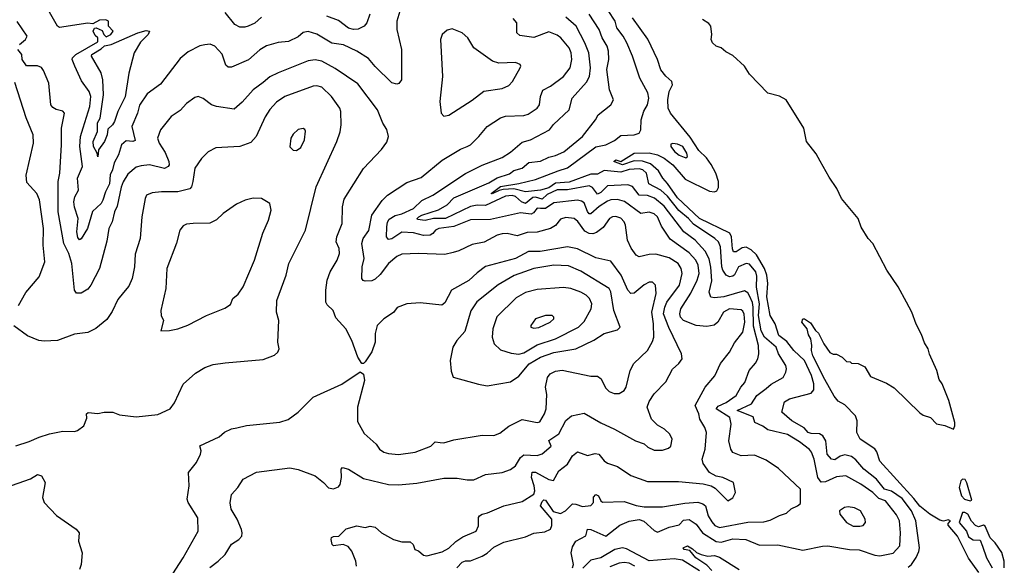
# Model space of a CAD drawing. Extents: x 1246230 to 1426786, y 660032 to 763141.
# Tile 562 of 566: x 1380958 to 1386850, y 727530 to 730794. Entities that reach past the tile are written whole.
import ezdxf

# ---------------------------------------------------------------- set-up
doc = ezdxf.new("R2010")
doc.units = 0

msp = doc.modelspace()

# ---------------------------------------------------------------- linework, layer by layer
at = {"layer": '0CON10XD'}
for points in [[(1383232.9, 730845), (1383214.5, 730785), (1383215.5, 730735), (1383242.2, 730615), (1383242, 730435), (1383226.9, 730413.1), (1383215, 730408), (1383185, 730415.8), (1383084.4, 730514.4), (1383045, 730562.7), (1382975, 730605.3), (1382895, 730642.7), (1382825, 730653.3), (1382735, 730707.7), (1382685, 730723.6), (1382655, 730716.5), (1382625, 730692.2), (1382566, 730664), (1382505, 730657.3), (1382435, 730637.8), (1382395, 730613.3), (1382326.2, 730553.8), (1382225, 730509.4), (1382205, 730510.8), (1382191.8, 730521.8), (1382168.5, 730588.5), (1382125, 730636), (1382097.7, 730647.7), (1382065, 730643.1), (1382035, 730636.7), (1381965, 730601.9), (1381917.4, 730562.6), (1381801.1, 730408.9), (1381720.2, 730349.8), (1381675, 730282), (1381662.8, 730235), (1381628.3, 730155), (1381648.9, 730071.1), (1381635, 730066.1), (1381595, 730069.4), (1381567.7, 730045), (1381548.3, 729985), (1381522.9, 729937.1), (1381513.4, 729895), (1381498.8, 729865), (1381495, 729812.9), (1381470.5, 729765), (1381455.9, 729714.1), (1381445, 729694.7), (1381393.2, 729646.8), (1381362.8, 729545), (1381325, 729483.8), (1381315, 729476.7), (1381305, 729490), (1381299.7, 729525), (1381306.7, 729605), (1381285, 729673.3), (1381282.2, 729705), (1381287.6, 729735), (1381309.5, 729775), (1381304.3, 729845), (1381333.1, 729915), (1381317, 730035), (1381322.5, 730095), (1381336.7, 730146.7), (1381378.3, 730275), (1381383.7, 730333.7), (1381373.7, 730363.7), (1381327.6, 730427.6), (1381287.3, 730515), (1381272.5, 730555), (1381274.5, 730565), (1381294.4, 730585.6), (1381425, 730660.6), (1381426.2, 730685), (1381409.2, 730699.2), (1381396.5, 730725), (1381405, 730744), (1381415.6, 730745.6), (1381450.3, 730730.3), (1381461.7, 730705), (1381475, 730692), (1381502.5, 730705), (1381516.2, 730725), (1381490, 730755), (1381490, 730785), (1381472.5, 730792.5), (1381435, 730791.1), (1381395, 730768.6), (1381365, 730772.9), (1381195, 730746.5), (1381183.1, 730755), (1381087.8, 730925)], [(1382405, 730810), (1382365, 730773.8), (1382325, 730754.6), (1382305, 730748.5), (1382275, 730750), (1382245, 730764.5), (1382187.9, 730837.9)], [(1383052.3, 730827.7), (1383035.7, 730775), (1383020, 730755), (1382983.1, 730736.9), (1382955, 730734.6), (1382925, 730743.4), (1382865, 730789.1), (1382795, 730815.3)], [(1384265.4, 727515), (1384270.9, 727535), (1384258, 727605), (1384265, 727641.2), (1384285.6, 727675), (1384345, 727706.5), (1384355, 727745.6), (1384375, 727744.3), (1384465, 727703.4), (1384549.3, 727770.7), (1384605, 727794.3), (1384665, 727803.8), (1384693.6, 727793.6), (1384755, 727738.1), (1384775, 727728.1), (1384845, 727758.4), (1384905, 727771.8), (1384929.3, 727800.7), (1384965, 727803.5), (1385006.2, 727775), (1385044.3, 727725), (1385125, 727672.9), (1385155, 727668.7), (1385225, 727687.4), (1385304.1, 727684.1), (1385385, 727649.3), (1385495, 727651.8), (1385645, 727619.6), (1385762.5, 727645), (1385794.1, 727645.9), (1385923.6, 727623.6), (1385982, 727622), (1386075, 727589.7), (1386105, 727585.9), (1386185, 727601.8), (1386225.3, 727645.3), (1386229.7, 727725), (1386223.2, 727795), (1386205, 727831.5), (1386138.5, 727915), (1386099.7, 727929.7), (1386064, 727965), (1385991.2, 728015), (1385901.2, 728065), (1385845, 728059.1), (1385780.7, 728029.3), (1385755, 728026.6), (1385734.4, 728055), (1385711.6, 728165), (1385696.9, 728206.9), (1385685, 728222.5), (1385625, 728268.5), (1385552.3, 728312.3), (1385435, 728340.9), (1385405, 728362.7), (1385356.2, 728385), (1385347.8, 728417.7), (1385252.2, 728455), (1385337.5, 728495), (1385368.5, 728545), (1385425, 728587.9), (1385455, 728613.2), (1385526.6, 728653.4), (1385543.3, 728685), (1385545.6, 728705), (1385541.8, 728725), (1385498.2, 728795), (1385483.9, 728835), (1385415.2, 728895), (1385395, 728932.9), (1385379.6, 729025), (1385385.8, 729095), (1385367.2, 729192.8), (1385368.8, 729258.8), (1385363.3, 729285), (1385325, 729331.5), (1385305, 729335.4), (1385258.9, 729315), (1385235, 729267.1), (1385225, 729259.5), (1385205, 729256.4), (1385185, 729266.4), (1385165, 729294.6), (1385158.9, 729315), (1385151, 729435), (1385139.1, 729465), (1385117.9, 729485), (1384990.1, 729570.1), (1384959.4, 729605), (1384903.1, 729653.1), (1384835, 729737.8), (1384794.3, 729774.3), (1384722.7, 729812.7), (1384708.6, 729875), (1384687.7, 729895), (1384665, 729901.6), (1384605, 729897.8), (1384555, 729881.8), (1384455, 729891.1), (1384415, 729869.7), (1384375, 729870.2), (1384245, 729821.8), (1384164.8, 729815.2), (1384125, 729787.9), (1384075, 729773.7), (1383985, 729764.9), (1383915, 729781.1), (1383851.9, 729778.1), (1383827.2, 729772.8), (1383785, 729751.5), (1383780, 729755), (1383835, 729795.8), (1383945, 729813.8), (1384045, 729838.5), (1384180.7, 729889.3), (1384235, 729907.1), (1384405, 730032.6), (1384465.5, 730044.5), (1384518.2, 730071.8), (1384555, 730101.2), (1384635.3, 730104.7), (1384664.4, 730115.6), (1384674.2, 730135), (1384676.5, 730195), (1384692.9, 730247.1), (1384713.8, 730285), (1384722.8, 730325), (1384717.2, 730357.2), (1384668.4, 730445), (1384624.7, 730575), (1384590.3, 730655), (1384569.2, 730695), (1384530.6, 730745), (1384521.1, 730785), (1384479.1, 730849.1)], [(1380955.8, 730645), (1380991.9, 730675), (1381003.1, 730695), (1380943.1, 730783.1)], [(1382972.3, 727525), (1382968.7, 727555), (1382944.8, 727615), (1382923.2, 727643.2), (1382893.8, 727653.8), (1382835, 727646.1), (1382827.4, 727655), (1382821.7, 727685), (1382824.1, 727695.9), (1382835, 727703), (1382866.7, 727705), (1382911.5, 727748.5), (1382975, 727766.5), (1383025, 727756), (1383055, 727764), (1383085, 727757.5), (1383123.3, 727725), (1383195, 727684), (1383245, 727670), (1383295, 727670), (1383312.5, 727655), (1383322.5, 727625), (1383345, 727616), (1383375, 727590), (1383395, 727586), (1383485, 727610), (1383525, 727631.5), (1383568, 727672), (1383609.5, 727700.5), (1383690, 727735), (1383704.2, 727765), (1383703.8, 727815), (1383710, 727825), (1383724.4, 727835.6), (1383756.9, 727843.1), (1383855, 727885.5), (1383965, 727912.3), (1384034.7, 727955.3), (1384040.2, 727975), (1384037.4, 728005), (1384019.9, 728055), (1384025, 728086.7), (1384045, 728087.7), (1384125, 728043.6), (1384152.1, 728037.9), (1384184.3, 728095), (1384235.9, 728134.1), (1384265.6, 728184.4), (1384295, 728209.6), (1384355, 728187.3), (1384401.7, 728198.3), (1384424, 728194), (1384455, 728155.4), (1384475, 728140.9), (1384535, 728120), (1384615, 728067.9), (1384715, 728030.8), (1384899.4, 728030.6), (1385047.3, 728017.3), (1385095, 728005.6), (1385120.6, 727990.6), (1385195, 727916.2), (1385225, 727933.3), (1385240.8, 727965), (1385228.8, 728025), (1385165, 728054.4), (1385125, 728063.1), (1385085.4, 728085.4), (1385048.3, 728138.3), (1385041.4, 728165), (1385059.1, 728225), (1385067.1, 728325), (1385057.3, 728355), (1385027.7, 728405), (1385022.4, 728435), (1385000.4, 728485), (1385060.4, 728595), (1385117.3, 728662.7), (1385152.1, 728737.9), (1385204.5, 728805), (1385235, 728860.6), (1385285.7, 728924.3), (1385298.1, 728985), (1385292.9, 729032.9), (1385285, 729051.1), (1385275, 729058), (1385205, 729064.3), (1385170.4, 729045), (1385136.4, 728985), (1385112.9, 728967.1), (1385070.7, 728959.3), (1385005.3, 728964.7), (1384930.9, 728995), (1384912.7, 729015), (1384907.3, 729035), (1384914, 729065), (1384975, 729158.8), (1385012.5, 729235), (1385023.6, 729276.4), (1385018.5, 729325), (1385003.1, 729355), (1384965, 729399.2), (1384851.2, 729481.2), (1384799.4, 729559.4), (1384774.4, 729614.4), (1384755, 729633.4), (1384725, 729642.8), (1384675, 729635.3), (1384576.1, 729706.1), (1384535, 729718.4), (1384495, 729715.6), (1384475, 729708.1), (1384425, 729676), (1384375, 729632.4), (1384365, 729633.3), (1384355.6, 729645.6), (1384335, 729698.7), (1384319.2, 729709.2), (1384295, 729713.9), (1384155, 729698.6), (1384105, 729664.8), (1384074.8, 729664.8), (1384053.6, 729666.4), (1384032.2, 729637.8), (1384018.7, 729631.3), (1383955, 729638.3), (1383775, 729598.5), (1383655, 729596.4), (1383555, 729556.2), (1383465, 729544.6), (1383445.3, 729534.7), (1383430.4, 729515), (1383413.8, 729505), (1383375, 729503.6), (1383315, 729519.3), (1383245, 729523.1), (1383185, 729483.9), (1383165, 729478.7), (1383153.6, 729495), (1383154.3, 729555), (1383157.9, 729582.1), (1383169.7, 729600.3), (1383205, 729622.4), (1383245, 729632.4), (1383315, 729665.3), (1383365, 729712.4), (1383429.4, 729745), (1383625, 729874.7), (1383725, 729924.6), (1383845, 729969.2), (1383895, 730002.1), (1383965, 730060.8), (1384015.4, 730074.6), (1384128.2, 730135), (1384152.8, 730167.2), (1384246.5, 730255), (1384263.8, 730325), (1384349.4, 730420.6), (1384366.8, 730453.2), (1384374.2, 730505), (1384364.3, 730595), (1384340.5, 730655), (1384288, 730755), (1384225, 730809.6)], [(1384921.7, 729275), (1384915.8, 729305), (1384898.4, 729335), (1384845, 729369.5), (1384765, 729390.5), (1384725, 729389.4), (1384665, 729375.7), (1384647.5, 729385), (1384617.6, 729427.6), (1384594.6, 729475), (1384582.5, 729565), (1384575, 729584), (1384555, 729606.2), (1384525, 729617.1), (1384505, 729615.5), (1384487.5, 729605), (1384449.7, 729550.3), (1384409.4, 729520.6), (1384387.4, 729512.6), (1384365, 729514.8), (1384339.3, 729529.3), (1384297.1, 729587.1), (1384275.2, 729605.2), (1384225, 729610), (1384195, 729600.4), (1384165, 729563.3), (1384135, 729545.4), (1384055, 729522.8), (1383995, 729520.9), (1383935, 729501.8), (1383875, 729514.6), (1383845, 729512.9), (1383815, 729504.5), (1383737, 729463), (1383665, 729449.6), (1383585, 729410.9), (1383551.4, 729401.4), (1383501.3, 729388.7), (1383344.6, 729395.4), (1383245, 729390.8), (1383215, 729376.9), (1383165, 729334.5), (1383115, 729269.4), (1383085, 729242.2), (1383065, 729232.5), (1383025, 729229.2), (1383013.2, 729233.2), (1383006, 729245), (1383006.2, 729315), (1383019.7, 729365), (1383006, 729455), (1383013.8, 729485), (1383047.6, 729532.4), (1383065.8, 729625), (1383127.5, 729712.5), (1383158.1, 729745), (1383275, 729820.9), (1383359.8, 729850.2), (1383486.6, 729953.4), (1383595, 730018.8), (1383635.3, 730034.7), (1383655, 730045.8), (1383704.5, 730095.5), (1383754.4, 730155), (1383835, 730207.8), (1383865, 730216.2), (1383975, 730220), (1384000.5, 730229.5), (1384055, 730264.5), (1384067.8, 730285), (1384074.6, 730334.6), (1384088.1, 730371.9), (1384135, 730397.1), (1384212.7, 730455), (1384251.1, 730505), (1384261.3, 730555), (1384258.4, 730595), (1384245.6, 730625.6), (1384196.3, 730686.3), (1384175, 730701.8), (1384125, 730721.6), (1384035, 730688.1), (1383950, 730700), (1383933.1, 730715), (1383932.2, 730775), (1383911.2, 730801.2)], [(1383573.1, 727515), (1383605, 727548.1), (1383625, 727557.5), (1383655, 727557.5), (1383725, 727584.6), (1383755, 727601.5), (1383795, 727638.8), (1383855, 727667.7), (1383985, 727700.4), (1384035, 727722), (1384099.5, 727730.5), (1384133.4, 727746.6), (1384142.5, 727767.5), (1384142.8, 727805), (1384073.6, 727886.4), (1384085, 727910.7), (1384095, 727920.8), (1384105, 727919.1), (1384151, 727851), (1384195, 727840.3), (1384223.3, 727855), (1384266.6, 727896.6), (1384285, 727896.4), (1384325, 727881.8), (1384375, 727888.4), (1384391.4, 727905), (1384391.8, 727938.2), (1384405, 727953), (1384421.6, 727945), (1384435, 727915.6), (1384445, 727907.8), (1384575, 727910.9), (1384647.7, 727887.7), (1384695, 727880.4), (1384805, 727878.8), (1384937.5, 727902.5), (1385015, 727908.1), (1385045, 727897.7), (1385060.9, 727885), (1385078, 727825), (1385099.2, 727789.2), (1385117.1, 727767.1), (1385145, 727756.4), (1385315, 727787.1), (1385410.3, 727789.7), (1385449.3, 727800.7), (1385505, 727828.2), (1385547.3, 727842.7), (1385575, 727867.5), (1385613.3, 727885), (1385630.5, 727899.5), (1385630, 727985), (1385498.1, 728108.1), (1385425, 728157.8), (1385355, 728189.5), (1385275, 728185.4), (1385225, 728205.6), (1385214.1, 728224.1), (1385201.1, 728275), (1385214.6, 728374.6), (1385207.1, 728415), (1385126.4, 728465), (1385137.7, 728482.3), (1385185, 728503.8), (1385244.6, 728545.4), (1385273.6, 728596.4), (1385296.6, 728623.4), (1385324, 728696), (1385361.5, 728738.5), (1385375, 728766), (1385381.6, 728795), (1385378.9, 728845), (1385349.5, 728959.5), (1385346.5, 729073.5), (1385342.5, 729102.5), (1385325, 729141.8), (1385315, 729158.9), (1385295, 729171.3), (1385172, 729135), (1385115, 729129.1), (1385094.7, 729134.7), (1385084.6, 729164.6), (1385099, 729231), (1385093.9, 729313.9), (1385083.5, 729363.5), (1385059.8, 729409.8), (1385000.3, 729475), (1384931.9, 729525), (1384815, 729679), (1384756.5, 729726.5), (1384715, 729741.8), (1384665, 729744.3), (1384625, 729796.2), (1384596.3, 729806.4), (1384475, 729799.7), (1384435, 729760.2), (1384415, 729749.6), (1384385, 729790), (1384365, 729799.1), (1384235.4, 729775.4), (1384175, 729776.8), (1384115, 729747.7), (1384085, 729720), (1384045, 729732.3), (1384029.3, 729730.7), (1383985, 729693.8), (1383961.2, 729705), (1383925, 729736.5), (1383905, 729741.6), (1383865, 729738.1), (1383745, 729682.2), (1383695, 729685.3), (1383655, 729677.2), (1383505, 729605.1), (1383435, 729603.8), (1383385, 729592.1), (1383338.3, 729598.3), (1383337.1, 729605), (1383346.6, 729615), (1383364.1, 729625), (1383463.1, 729656.9), (1383515, 729686.2), (1383555, 729727.8), (1383765, 729817.7), (1383815, 729848.1), (1383888.1, 729871.9), (1383915, 729890.8), (1383965, 729905.9), (1384005, 729939.5), (1384075, 729947.1), (1384125, 729971.8), (1384165, 729980.9), (1384215, 730002.5), (1384325.5, 730095), (1384404.4, 730195), (1384419.2, 730225), (1384496.1, 730283.9), (1384512.2, 730315), (1384488, 730375), (1384470.8, 730495), (1384484, 730555), (1384481.9, 730605), (1384474.1, 730635), (1384442.9, 730685), (1384425.3, 730735), (1384365, 730826.5)], [(1386275, 727518.2), (1386295.5, 727535), (1386323.2, 727576.8), (1386338.6, 727611.4), (1386341.6, 727635), (1386320.2, 727795), (1386295, 727854.7), (1386238.7, 727928.7), (1386175, 727972.7), (1386133.3, 727985), (1386085, 728046), (1386009.7, 728105), (1385961.2, 728161.2), (1385935, 728180.8), (1385895, 728190.3), (1385867.9, 728182.1), (1385835, 728160.3), (1385815.7, 728165), (1385790.9, 728195), (1385782.5, 728275), (1385764.5, 728304.5), (1385745, 728316.8), (1385695, 728318.3), (1385675.4, 728325), (1385653.2, 728353.2), (1385577.5, 728395), (1385518, 728445), (1385535, 728508.2), (1385565, 728526.4), (1385695, 728559.6), (1385710, 728580), (1385711.1, 728615), (1385696.2, 728665), (1385654.6, 728755), (1385589.8, 728815), (1385548.3, 728868.3), (1385501.6, 728905), (1385479.2, 728975), (1385447.9, 729025), (1385428.8, 729135), (1385434.8, 729215), (1385429.4, 729265), (1385414.4, 729305), (1385366.7, 729386.7), (1385335, 729417.8), (1385305, 729432.8), (1385280.7, 729429.3), (1385245, 729404.7), (1385230, 729405), (1385223.4, 729423.4), (1385218.1, 729495), (1385206.6, 729516.6), (1385025, 729604), (1384895, 729728.8), (1384833.6, 729813.6), (1384806, 729845), (1384780.1, 729890.1), (1384732.6, 729932.6), (1384685, 729947.9), (1384635, 729949.3), (1384565, 729925.4), (1384512.9, 729945), (1384525, 729955.3), (1384555, 729946.4), (1384635, 729995.2), (1384725, 729996.8), (1384774.6, 729985.4), (1384815, 729965.2), (1384865.4, 729925), (1384940.8, 729840.8), (1385085, 729768), (1385115, 729764.8), (1385129.1, 729770.9), (1385139.1, 729790.9), (1385139.3, 729825), (1385123.3, 729875), (1385096.7, 729926.7), (1385067.4, 729967.4), (1385021.6, 730011.6), (1384970.9, 730090.9), (1384852.2, 730235), (1384837.7, 730265), (1384836.5, 730315), (1384844.1, 730365), (1384863.6, 730405), (1384861.1, 730425), (1384825, 730455.6), (1384794.7, 730494.8), (1384774.5, 730555), (1384717.4, 730677.4), (1384625, 730805.6)], [(1386697, 727487), (1386635, 727572.5), (1386570, 727705), (1386515, 727770), (1386515, 727780), (1386527.5, 727795), (1386515, 727802.5), (1386485.6, 727794.4), (1386465, 727799.3), (1386405, 727835.2), (1386344.3, 727884.3), (1386309.5, 727929.5), (1386105, 728152), (1386087.7, 728207.7), (1386075.9, 728225.9), (1385986.7, 728285), (1385966.7, 728325), (1385970, 728395), (1385960, 728425), (1385895, 728490.8), (1385855, 728512), (1385831.7, 728541.7), (1385775, 728640.8), (1385705, 728783.3), (1385696.7, 728815), (1385698.8, 728845), (1385692, 728885), (1385678.9, 728908.9), (1385670, 728945), (1385637.5, 728985), (1385645, 729003.8), (1385655, 729004), (1385690, 728980), (1385720, 728935), (1385738.8, 728918.8), (1385769.2, 728855), (1385805, 728803.3), (1385825, 728793.3), (1385845, 728792.5), (1385880, 728775), (1385905, 728750), (1385927, 728747), (1385935, 728740), (1385975, 728737.5), (1386015, 728717.5), (1386050, 728660), (1386145, 728618.8), (1386191.7, 728591.7), (1386345, 728442.5), (1386365, 728428), (1386408.8, 728415), (1386445, 728376.2), (1386494.2, 728365.8), (1386545, 728343.3), (1386554.1, 728365), (1386554.3, 728385), (1386517.9, 728515), (1386477.5, 728615), (1386460.7, 728640.7), (1386446.7, 728695), (1386402.2, 728792.2), (1386393.5, 728825), (1386371.7, 728861.7), (1386355, 728910.4), (1386321.7, 728971.7), (1386296, 729045), (1386265, 729103.5), (1386215, 729196), (1386147.2, 729295), (1386062.4, 729455), (1386035.8, 729485), (1385993.4, 729553.4), (1385974.7, 729605), (1385875, 729723.3), (1385847.2, 729785), (1385801.9, 729851.9), (1385748.3, 729948.3), (1385725, 729991.5), (1385666.9, 730065), (1385649.8, 730145), (1385545, 730315.3), (1385505, 730337.3), (1385435, 730354.2), (1385325, 730468.1), (1385295, 730516.5), (1385225, 730580.4), (1385182.5, 730602.5), (1385156.1, 730626.1), (1385125, 730635.5), (1385104.4, 730655), (1385095.7, 730675), (1385098.9, 730705), (1385093.2, 730755), (1385081.3, 730771.4), (1385044.2, 730795)], [(1381425, 729974), (1381421.2, 729995), (1381400, 730035), (1381397, 730065), (1381424.1, 730125.9), (1381423.9, 730176.1), (1381440, 730205), (1381458.9, 730345), (1381454.8, 730434.8), (1381445.2, 730475.2), (1381387.9, 730575), (1381388.4, 730585), (1381445, 730619), (1381465, 730638.4), (1381504.3, 730645.7), (1381665, 730715.2), (1381715, 730729.6), (1381733.8, 730725), (1381726.9, 730705), (1381681.3, 730658.7), (1381641.9, 730595), (1381611.2, 730475), (1381588.3, 730331.8), (1381545.3, 730245), (1381524.2, 730185), (1381513.3, 730165), (1381485, 730140), (1381480.3, 730105), (1381465.2, 730064.8), (1381429.4, 730015), (1381425, 729974)], [(1383495, 730217.5), (1383525, 730222.5), (1383665, 730312.5), (1383735, 730365.8), (1383845, 730382.2), (1383885, 730400.8), (1383907.5, 730425), (1383952.5, 730505), (1383957.5, 730515), (1383952.5, 730525), (1383925, 730537.5), (1383825, 730534.4), (1383786.4, 730546.4), (1383676, 730625), (1383639.4, 730685), (1383605, 730715.7), (1383545, 730740), (1383515, 730731.2), (1383486.2, 730705), (1383475.8, 730675), (1383488.1, 730455), (1383472, 730305), (1383480, 730235), (1383495, 730217.5)], [(1381851.4, 727445), (1381935.6, 727575), (1382025.6, 727735), (1382024.5, 727814.5), (1381966, 727905), (1381959.2, 727925), (1381972.5, 728005), (1381968, 728085), (1382016, 728145), (1382040.6, 728195), (1382043.3, 728215), (1382035.8, 728245), (1382150.7, 728299.3), (1382183.2, 728326.8), (1382225, 728345.8), (1382257.5, 728352.5), (1382315, 728366), (1382514.4, 728385.6), (1382565, 728402.5), (1382625, 728445.8), (1382714.4, 728535.6), (1382885, 728614.2), (1382995, 728686.7), (1383015, 728672.5), (1383022, 728635), (1382978.9, 728475), (1382980, 728390), (1383018.8, 728318.8), (1383091.9, 728255), (1383111.4, 728225), (1383137.6, 728207.6), (1383165, 728198.5), (1383225, 728192.2), (1383325, 728207.5), (1383417.2, 728242.8), (1383445, 728267.7), (1383473.9, 728263.9), (1383495, 728261.8), (1383555, 728279.6), (1383725, 728307.5), (1383795, 728307.1), (1383830.3, 728319.7), (1383885, 728361.9), (1383965, 728402.9), (1384055, 728383.3), (1384070.9, 728389.1), (1384099.2, 728435), (1384108.5, 728465), (1384111.7, 728551.7), (1384103.5, 728595), (1384116.8, 728653.2), (1384132, 728675), (1384165, 728691.5), (1384205, 728697.2), (1384375, 728661.5), (1384415, 728661.5), (1384438.2, 728645), (1384462.4, 728592.4), (1384485, 728569.4), (1384515, 728556.7), (1384545, 728557.8), (1384574.4, 728575), (1384587.9, 728595), (1384610.8, 728695), (1384632.8, 728737.2), (1384715.4, 728815), (1384745, 728869.4), (1384751.9, 728895), (1384751.6, 728975), (1384741.3, 729045), (1384766.8, 729155), (1384763.3, 729205), (1384745, 729224.4), (1384725, 729224.6), (1384695, 729207.3), (1384635, 729157.3), (1384615, 729155.5), (1384596.2, 729176.2), (1384556.5, 729266.5), (1384495, 729348.9), (1384405, 729368.7), (1384295, 729423.3), (1384235, 729434.7), (1384072.3, 729407.7), (1384003.5, 729406.5), (1383925, 729365.3), (1383745, 729318.2), (1383695, 729279.5), (1383645.8, 729234.2), (1383542.5, 729175), (1383500.9, 729099.1), (1383484.6, 729085.4), (1383355, 729100), (1383275, 729093.1), (1383217.6, 729072.4), (1383195, 729042), (1383136.7, 729005), (1383097.5, 728965), (1383084.3, 728915.7), (1383084.2, 728865), (1383065, 728807.5), (1383025, 728747.5), (1383015, 728737.5), (1383005, 728737.5), (1382980.8, 728775), (1382945.6, 728875), (1382910, 728945), (1382849.7, 729009.7), (1382834.2, 729055), (1382797.6, 729087.6), (1382788.9, 729105), (1382788.9, 729175), (1382797.5, 729235), (1382816.5, 729285), (1382858.5, 729355), (1382871.8, 729395), (1382868.9, 729425), (1382850.9, 729465), (1382854.6, 729495), (1382886.7, 729575), (1382888.9, 729675), (1382900.2, 729719.8), (1383015, 729903.8), (1383122.4, 730017.6), (1383155, 730061.2), (1383164.3, 730095), (1383155, 730136.7), (1383130.8, 730175), (1383098.1, 730255), (1382981.2, 730411.2), (1382845, 730502.1), (1382765, 730546.2), (1382725, 730553.9), (1382685, 730548), (1382505, 730476.9), (1382455, 730451.2), (1382415, 730418.5), (1382355.6, 730375), (1382289.2, 730300.8), (1382240.5, 730259.5), (1382135, 730274.3), (1382105, 730284.2), (1382055, 730322.5), (1382025, 730334.2), (1382005, 730328.6), (1381955, 730292.2), (1381918.6, 730251.4), (1381865, 730215.7), (1381801.1, 730135), (1381782.5, 730085), (1381792.7, 730055), (1381828.5, 729998.5), (1381849.2, 729945), (1381851.9, 729925), (1381847.1, 729915), (1381825, 729904.5), (1381735, 729926.4), (1381685, 729920), (1381655, 729912.2), (1381605, 729868.9), (1381576.5, 729823.5), (1381565, 729792.9), (1381541.3, 729678.7), (1381524.6, 729644.6), (1381510.8, 729585), (1381491.3, 729545), (1381479.7, 729469.7), (1381435.4, 729305), (1381382.7, 729205), (1381365, 729182.2), (1381325, 729158.1), (1381298.3, 729158.3), (1381285.6, 729175.6), (1381270, 729335), (1381250.8, 729395), (1381221.7, 729455), (1381188, 729645), (1381188.2, 729825), (1381197.3, 729875), (1381208.2, 730045), (1381208.5, 730145), (1381225.8, 730235), (1381215, 730247.5), (1381175, 730255.7), (1381155, 730269.2), (1381144.2, 730285), (1381131.1, 730415), (1381100.5, 730490.5), (1381087.5, 730507.5), (1381065, 730517.7), (1380998.8, 730518.8), (1380973.3, 730555), (1380970, 730585), (1380946.2, 730615)], [(1380950, 729085), (1380995, 729161.4), (1381074.5, 729255), (1381109.1, 729345), (1381097.9, 729445), (1381099.2, 729545), (1381076.6, 729716.6), (1381059.5, 729755), (1380999.7, 729819.7), (1380995.5, 729864.5), (1381040.5, 730055), (1381039.1, 730105), (1380996.7, 730206.7), (1380929.2, 730419.2)], [(1380935, 728244.4), (1381015, 728270.5), (1381075, 728297.3), (1381135.7, 728315.7), (1381215, 728331.4), (1381285, 728331.2), (1381303.6, 728336.4), (1381342.5, 728365), (1381359.3, 728410.7), (1381357.5, 728435), (1381367, 728443), (1381425, 728437.5), (1381463.3, 728446.7), (1381515, 728446.7), (1381555, 728430), (1381655, 728417.5), (1381785, 728432.9), (1381857.5, 728465), (1381885, 728501.2), (1381936, 728614), (1382010.1, 728679.9), (1382065, 728712.7), (1382115, 728730.4), (1382188, 728742), (1382415, 728761.2), (1382482.5, 728787.5), (1382502.5, 728805), (1382510, 728825), (1382503.1, 728865), (1382508.8, 728995), (1382495.5, 729045), (1382495.6, 729115), (1382553.3, 729265), (1382567.8, 729335), (1382668.5, 729535), (1382732.1, 729795), (1382855.4, 730064.6), (1382875, 730122.5), (1382880.6, 730165), (1382879.5, 730245), (1382872.7, 730265), (1382823.5, 730335), (1382765, 730390.4), (1382735, 730398.5), (1382713, 730397), (1382545, 730333.5), (1382495, 730300), (1382455, 730256.9), (1382426.3, 730213.6), (1382372.9, 730095), (1382340.6, 730059.4), (1382275, 730035.5), (1382132.4, 730027.6), (1382085.6, 730004.4), (1382045.6, 729964.4), (1382005, 729906.7), (1381994.7, 729825), (1381985.4, 729795), (1381975, 729782.7), (1381905, 729764), (1381805.4, 729764.6), (1381751.4, 729758.6), (1381717.5, 729745), (1381708.6, 729725), (1381688.5, 729615), (1381678.1, 729485), (1381648.7, 729391.3), (1381645.5, 729315), (1381630.8, 729245), (1381610.8, 729199.2), (1381578.9, 729161.1), (1381545, 729119.2), (1381511.4, 729048.6), (1381480, 729000), (1381413.2, 728946.8), (1381365, 728922.5), (1381285, 728912.5), (1381184.3, 728875.7), (1381105, 728870), (1381072.5, 728875), (1381005, 728902), (1380922.7, 728962.7)], [(1382615, 730012), (1382640.3, 730029.7), (1382662.9, 730075), (1382667.7, 730127.7), (1382665, 730137.5), (1382655, 730143.3), (1382625, 730136.7), (1382595, 730108.8), (1382580.8, 730085), (1382575, 730032.5), (1382595, 730013.3), (1382615, 730012)], [(1384945, 729968), (1384953.8, 729975), (1384950, 729995), (1384926.5, 730035), (1384895, 730049.5), (1384866.1, 730053.9), (1384855, 730050), (1384854.4, 730035), (1384876.9, 730005), (1384905, 729983.9), (1384945, 729968)], [(1381803.3, 728933.3), (1381855, 728933.8), (1381905, 728944.2), (1381964.3, 728965.7), (1382075.5, 729024.5), (1382185, 729068.1), (1382219.1, 729090.9), (1382232.5, 729125), (1382265, 729151.4), (1382294.4, 729195), (1382362.7, 729355), (1382412.8, 729517.2), (1382446.9, 729595), (1382462, 729655), (1382453.9, 729693.9), (1382405, 729723.3), (1382355, 729726.7), (1382306.1, 729713.9), (1382255, 729690), (1382175, 729634), (1382135, 729597.5), (1382095, 729576.9), (1381995.4, 729574.6), (1381955, 729570.6), (1381935, 729561.4), (1381915.7, 729535), (1381896.1, 729456.1), (1381838.6, 729305), (1381832.2, 729185), (1381802.9, 729055), (1381804.2, 729025), (1381817.5, 728995), (1381803.3, 728933.3)], [(1383755, 728604.3), (1383895, 728628), (1383945, 728660.6), (1384006.4, 728735), (1384075, 728775.2), (1384155, 728803), (1384285.2, 728824.8), (1384394, 728876), (1384455, 728915.7), (1384535, 728938), (1384551.2, 728955), (1384513.9, 729053.9), (1384495.3, 729165), (1384486.2, 729185), (1384315, 729290.3), (1384242, 729322), (1384155, 729325.3), (1384035, 729305.8), (1383979.4, 729285), (1383916.4, 729263.6), (1383822, 729208), (1383693.2, 729106.8), (1383657.9, 729052.1), (1383622.3, 728927.7), (1383573.1, 728875), (1383550.6, 728835), (1383534.3, 728755), (1383540.7, 728690.7), (1383552.5, 728655), (1383702.9, 728612.9), (1383755, 728604.3)], [(1382095, 727517.5), (1382146, 727554), (1382187.1, 727595), (1382225, 727656.2), (1382270, 727685), (1382286.7, 727705), (1382290, 727725), (1382284.2, 727745), (1382259.2, 727805), (1382223.3, 727865), (1382217.3, 727902.7), (1382225, 727952.5), (1382263.3, 727995), (1382295.8, 728044.2), (1382375, 728088), (1382575, 728112.5), (1382625, 728102.2), (1382725.4, 728065.4), (1382776.2, 728025), (1382805, 727992.5), (1382835, 727986.7), (1382865, 728000), (1382875.8, 728014.2), (1382884.3, 728055), (1382880.8, 728105), (1382890, 728115), (1382925, 728104.3), (1383015, 728050), (1383165, 728014), (1383225, 728010.7), (1383335, 728021.1), (1383495, 728050.9), (1383575, 728052.1), (1383635, 728040.4), (1383675, 728040.9), (1383745, 728072.5), (1383844.4, 728085.6), (1383895, 728102.9), (1383924.2, 728125), (1383954.5, 728175), (1383975, 728191.5), (1384055, 728186.7), (1384085, 728197.1), (1384137.4, 728242.6), (1384125, 728275.6), (1384185, 728316.5), (1384225, 728395.7), (1384260, 728425), (1384335, 728439.4), (1384435, 728381.9), (1384518, 728345), (1384642, 728275), (1384695, 728255.6), (1384716.8, 728236.8), (1384755, 728219.4), (1384805, 728218.9), (1384840.3, 728229.7), (1384855, 728243.3), (1384861.4, 728285), (1384848.6, 728315), (1384817.1, 728345), (1384775, 728368.1), (1384738, 728405), (1384713.2, 728476.8), (1384725, 728510), (1384754.2, 728555), (1384825, 728628), (1384865, 728703.8), (1384903.2, 728736.8), (1384922, 728765), (1384918.6, 728795), (1384841.6, 728951.6), (1384811.3, 729035), (1384817.9, 729075), (1384831.3, 729105), (1384906.2, 729205), (1384921.7, 729275)], [(1383945, 728793.8), (1383975, 728801.8), (1384055, 728848.1), (1384165, 728884.8), (1384301.5, 728955), (1384335, 728988.2), (1384378, 729065), (1384382.3, 729095), (1384367.9, 729125), (1384348.2, 729145), (1384315, 729164), (1384255, 729185.9), (1384212.6, 729192.6), (1384055, 729180), (1383985, 729161.1), (1383929.4, 729130.6), (1383813, 729017), (1383789.6, 728945), (1383785.5, 728895), (1383796.7, 728855), (1383835, 728819.1), (1383898, 728798), (1383945, 728793.8)], [(1384035, 728948), (1384065, 728952.7), (1384132, 728985), (1384154.2, 729005), (1384154, 729015), (1384144.2, 729024.2), (1384104.1, 729024.1), (1384044, 729005), (1384016.7, 728965), (1384017.5, 728955), (1384035, 728948)], [(1380874.5, 727995.5), (1381022, 728048), (1381065, 728072.5), (1381088.8, 728065), (1381110.6, 728025), (1381094.4, 727935), (1381104.4, 727905), (1381178.3, 727828.3), (1381296.6, 727746.6), (1381314.3, 727725), (1381308.9, 727675), (1381331.9, 727605), (1381325.5, 727534.5), (1381316.5, 727505)], [(1386645, 727915.7), (1386655, 727920), (1386625, 728023.3), (1386615, 728043.3), (1386600, 728045), (1386590, 728035), (1386580, 727995), (1386594.2, 727945), (1386611.2, 727925), (1386645, 727915.7)], [(1385985, 727764.3), (1386005, 727768.8), (1386018.8, 727785), (1386016.8, 727806.8), (1385989.2, 727855), (1385953.8, 727873.8), (1385915, 727880.5), (1385893.7, 727876.3), (1385863.3, 727855), (1385866.2, 727835), (1385905.5, 727785.5), (1385945, 727764.4), (1385985, 727764.3)], [(1386848.9, 727515), (1386850, 727555), (1386835, 727605.8), (1386794.3, 727665), (1386764.6, 727694.6), (1386735, 727764), (1386725, 727769.4), (1386695, 727760.5), (1386677.2, 727767.2), (1386652.9, 727792.9), (1386631.9, 727835), (1386613.7, 727846.3), (1386600, 727845), (1386580, 727785), (1386623.3, 727735), (1386635, 727700), (1386663, 727683), (1386705, 727680), (1386720, 727645), (1386744.1, 727574.1), (1386776.7, 727515)], [(1385099.4, 727499.4), (1385070.3, 727530.3), (1385004.1, 727575), (1384968.7, 727618.7), (1384933.8, 727625), (1384927.5, 727635), (1384955, 727645.5), (1384985, 727629.1), (1385007, 727607), (1385035, 727594.6), (1385075, 727584.2), (1385115, 727588.1), (1385145, 727577.5), (1385263.3, 727505)], [(1385025, 727497.4), (1384925, 727559.9), (1384875, 727568.2), (1384725, 727556.8), (1384588.6, 727628.6), (1384565, 727634.8), (1384519.6, 727625), (1384435.1, 727574.9), (1384375, 727560.6), (1384327.5, 727512.5)], [(1384639.5, 727525), (1384605, 727541.6), (1384575, 727547.2), (1384545, 727542.8), (1384489, 727521)]]:
    msp.add_lwpolyline(points, dxfattribs=at)

doc.saveas('drawing.dxf')
